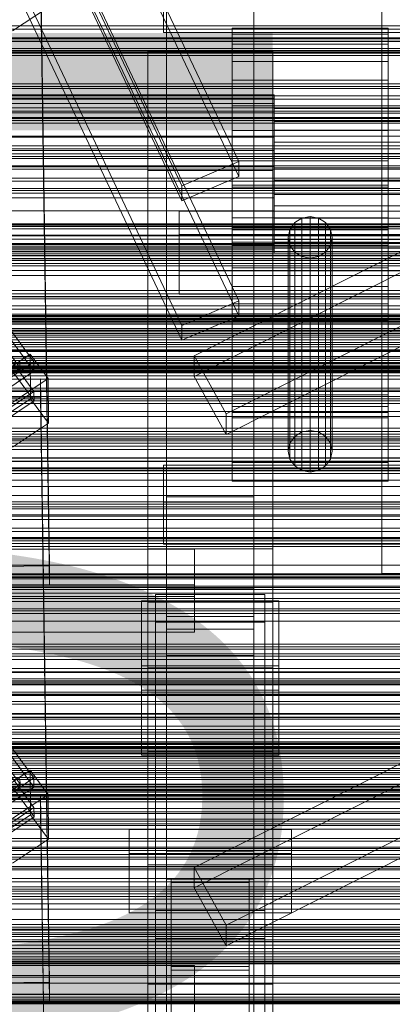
# Model space of a CAD drawing. Header units: millimetres. Extents: x -2233 to 61924, y -68080 to 6847.
# Tile 319 of 656: x 369 to 488, y -33016 to -32701. Entities that reach past the tile are written whole.
import ezdxf

# ---------------------------------------------------------------- set-up
doc = ezdxf.new("R2010")
doc.units = ezdxf.units.MM
for name, color, linetype, lineweight in [('COTAS_P', 1, 'Continuous', 0), ('frontal_C02', 7, 'Continuous', 0), ('frontal_C03', 7, 'Continuous', 0), ('frontal_C03-dry', 7, 'Continuous', 0), ('frontal_secador', 7, 'Continuous', 0), ('frontal_tolva', 7, 'Continuous', 0)]:
    doc.layers.add(name, color=color, linetype=linetype, lineweight=lineweight)
doc.dimstyles.new('R19_100', dxfattribs={"dimtxt": 250, "dimasz": 150, "dimexe": 150, "dimexo": 80, "dimgap": 100, "dimtad": 1, "dimtih": 1, "dimtoh": 1, "dimdsep": 46, "dimcen": 0.09, "dimadec": 0, "dimazin": 0, "dimtfac": 1, "dimtdec": 4, "dimtofl": 0, "dimtmove": 0, "dimatfit": 3, "dimfxl": 1, "dimtolj": 1, "dimtzin": 0, "dimarcsym": 0})

# ---------------------------------------------------------------- blocks, each defined once
blk = doc.blocks.new('DIM_R28_53')
at = {"layer": 'COTAS_P'}
for p, q in [((-150, -32300), (550, -32300)), ((550, -32300), (505, -32450)), ((550, -34900), (550, -32300)), ((550, -32300), (595, -32450)), ((550, -34900), (505, -34750)), ((550, -34900), (595, -34750)), ((-150, -34900), (550, -34900))]:
    blk.add_line(p, q, dxfattribs=at)
blk.add_text('2600 P', height=250, rotation=90, dxfattribs=at).set_placement((450, -33600))

msp = doc.modelspace()

# ---------------------------------------------------------------- linework, layer by layer
at = {"layer": 'frontal_C02'}
for p, q in [((299.114, -32450.056), (439.114, -32745.966)), ((439.114, -32750.735), (299.114, -32454.825)), ((420.886, -32753.824), (280.886, -32457.913)), ((420.886, -32758.593), (280.886, -32462.682)), ((299.114, -32494.763), (439.114, -32790.674)), ((439.114, -32795.443), (299.114, -32499.532)), ((420.886, -32798.531), (280.886, -32502.621)), ((420.886, -32803.3), (280.886, -32507.39)), ((485, -32868.46), (485, -32641.941)), ((485, -32651.486), (485, -32878.005)), ((375.644, -32682.219), (378.512, -32875.624)), ((416, -32895.944), (416, -32681.17)), ((424.864, -32808.325), (674.864, -32682.325)), ((444, -32681.17), (444, -32895.944)), ((378.512, -32881.585), (375.644, -32688.18)), ((416, -32689.516), (416, -32904.29)), ((674.864, -32688.882), (424.864, -32814.883)), ((444, -32904.29), (444, -32689.516)), ((415, -32691.304), (415, -32704.668)), ((415, -32692.746), (415, -32704.668)), ((366.675, -32704.126), (378.143, -32696.457)), ((435.136, -32826.896), (685.136, -32700.895)), ((437, -32708.371), (437, -32703.19)), ((437, -32703.19), (437, -32705.136)), ((487, -32703.19), (437, -32703.19)), ((487, -32705.136), (487, -32703.19)), ((487, -32703.19), (487, -32708.371)), ((415, -32704.668), (760, -32704.668)), ((437, -32705.136), (437, -32713.912)), ((487, -32705.136), (437, -32705.136)), ((487, -32713.912), (487, -32705.136)), ((435.136, -32833.453), (685.136, -32707.452)), ((437, -32719.889), (437, -32708.371)), ((487, -32708.371), (437, -32708.371)), ((487, -32708.371), (487, -32719.889)), ((450, -32710.669), (410, -32710.669)), ((410, -32710.669), (410, -32748.851)), ((410, -32870.127), (410, -32710.669)), ((450, -32748.851), (450, -32710.669)), ((450, -32710.669), (450, -32870.127)), ((437, -32713.912), (437, -32728.182)), ((487, -32713.912), (437, -32713.912)), ((487, -32728.182), (487, -32713.912)), ((437, -32735.992), (437, -32719.889)), ((487, -32719.889), (437, -32719.889)), ((487, -32719.889), (487, -32735.992)), ((450.5, -32724.603), (342.5, -32724.603)), ((450.5, -32725.659), (450.5, -32724.603)), ((450.5, -32724.603), (450.5, -32727.414)), ((450.5, -32725.659), (342.5, -32725.659)), ((450.5, -32727.414), (342.5, -32727.414)), ((437, -32728.182), (437, -32745.773)), ((487, -32728.182), (437, -32728.182)), ((450.5, -32730.42), (450.5, -32725.659)), ((450.5, -32727.414), (450.5, -32733.663)), ((450.5, -32730.514), (450.5, -32728.089)), ((450.5, -32728.089), (450.5, -32729)), ((550.5, -32728.089), (450.5, -32728.089)), ((487, -32745.773), (487, -32728.182)), ((450.5, -32730.42), (342.5, -32730.42)), ((450.5, -32729), (450.5, -32733.108)), ((550.5, -32729), (450.5, -32729)), ((450.5, -32738.163), (450.5, -32730.42)), ((450.5, -32735.906), (450.5, -32730.514)), ((550.5, -32730.514), (450.5, -32730.514)), ((450.5, -32733.663), (342.5, -32733.663)), ((450.5, -32733.108), (450.5, -32739.787)), ((550.5, -32733.108), (450.5, -32733.108)), ((450.5, -32733.663), (450.5, -32742.4)), ((437, -32754.227), (437, -32735.992)), ((437, -32735.992), (487, -32735.992)), ((450.5, -32743.443), (450.5, -32735.906)), ((550.5, -32735.906), (450.5, -32735.906)), ((487, -32735.992), (487, -32754.227)), ((450.5, -32738.163), (342.5, -32738.163)), ((450.5, -32747.707), (450.5, -32738.163)), ((450.5, -32739.787), (450.5, -32748.022)), ((550.5, -32739.787), (450.5, -32739.787)), ((342.5, -32742.4), (450.5, -32742.4)), ((450.5, -32742.4), (450.5, -32752.293)), ((450.5, -32751.978), (450.5, -32743.443)), ((450.5, -32743.443), (550.5, -32743.443)), ((439.114, -32745.966), (420.886, -32753.824)), ((437, -32745.773), (437, -32764.008)), ((487, -32745.773), (437, -32745.773)), ((439.114, -32750.735), (439.114, -32745.966)), ((487, -32764.008), (487, -32745.773)), ((450.5, -32747.707), (342.5, -32747.707)), ((410, -32748.851), (450, -32748.851)), ((410, -32908.309), (410, -32748.851)), ((450, -32908.309), (450, -32748.851)), ((450.5, -32757.6), (450.5, -32747.707)), ((450.5, -32748.022), (450.5, -32756.557)), ((550.5, -32748.022), (450.5, -32748.022)), ((450.5, -32752.293), (342.5, -32752.293)), ((420.886, -32758.593), (439.114, -32750.735)), ((437, -32828.117), (437, -32753.604)), ((437, -32753.604), (487, -32753.604)), ((437, -32767.922), (437, -32753.604)), ((450.5, -32760.213), (450.5, -32751.978)), ((550.5, -32751.978), (450.5, -32751.978)), ((450.5, -32752.293), (450.5, -32761.837)), ((487, -32753.604), (487, -32828.117)), ((487, -32753.604), (487, -32767.922)), ((420.886, -32753.824), (420.886, -32758.593)), ((437, -32771.818), (437, -32754.227)), ((487, -32754.227), (437, -32754.227)), ((450.5, -32756.557), (450.5, -32764.094)), ((550.5, -32756.557), (450.5, -32756.557)), ((487, -32754.227), (487, -32771.818)), ((450.5, -32757.6), (342.5, -32757.6)), ((450.5, -32766.337), (450.5, -32757.6)), ((450.5, -32761.837), (342.5, -32761.837)), ((420, -32769.393), (420, -32761.942)), ((420, -32761.942), (823, -32761.942)), ((420, -32781.033), (420, -32761.942)), ((450.5, -32766.892), (450.5, -32760.213)), ((550.5, -32760.213), (450.5, -32760.213)), ((450.5, -32761.837), (450.5, -32769.58)), ((450.5, -32766.337), (342.5, -32766.337)), ((437, -32764.008), (437, -32780.111)), ((487, -32764.008), (437, -32764.008)), ((450.5, -32764.094), (450.5, -32769.486)), ((550.5, -32764.094), (450.5, -32764.094)), ((450.5, -32772.586), (450.5, -32766.337)), ((457.05, -32765.574), (455.533, -32767.742)), ((459.321, -32764.126), (457.05, -32765.574)), ((457.05, -32834.126), (457.05, -32765.574)), ((462, -32763.617), (459.321, -32764.126)), ((459.321, -32832.678), (459.321, -32764.126)), ((464.679, -32764.126), (462, -32763.617)), ((462, -32832.169), (462, -32763.617)), ((466.95, -32765.574), (464.679, -32764.126)), ((464.679, -32832.678), (464.679, -32764.126)), ((468.467, -32767.742), (466.95, -32765.574)), ((466.95, -32834.126), (466.95, -32765.574)), ((487, -32780.111), (487, -32764.008)), ((823, -32769.393), (420, -32769.393)), ((420, -32769.393), (420, -32788.484)), ((437, -32820.734), (437, -32767.085)), ((437, -32767.085), (487, -32767.085)), ((437, -32772.812), (437, -32767.085)), ((487, -32767.922), (437, -32767.922)), ((437, -32767.922), (437, -32842.435)), ((450.5, -32771), (450.5, -32766.892)), ((550.5, -32766.892), (450.5, -32766.892)), ((450.5, -32769.486), (450.5, -32771.911)), ((550.5, -32769.486), (450.5, -32769.486)), ((455.533, -32767.742), (455, -32770.299)), ((455.533, -32836.294), (455.533, -32767.742)), ((469, -32770.299), (468.467, -32767.742)), ((468.467, -32836.294), (468.467, -32767.742)), ((487, -32767.085), (487, -32820.734)), ((487, -32767.085), (487, -32772.812)), ((487, -32842.435), (487, -32767.922)), ((450.5, -32769.58), (342.5, -32769.58)), ((450.5, -32772.586), (342.5, -32772.586)), ((437, -32824.552), (437, -32770.903)), ((437, -32770.903), (487, -32770.903)), ((437, -32794.767), (437, -32770.903)), ((437, -32786.088), (437, -32771.818)), ((487, -32771.818), (437, -32771.818)), ((450.5, -32769.58), (450.5, -32774.341)), ((450.5, -32771.911), (450.5, -32771)), ((550.5, -32771), (450.5, -32771)), ((550.5, -32771.911), (450.5, -32771.911)), ((450.5, -32775.397), (450.5, -32772.586)), ((455, -32770.299), (455.533, -32772.856)), ((455, -32838.851), (455, -32770.299)), ((468.467, -32772.856), (469, -32770.299)), ((469, -32770.299), (469, -32838.851)), ((487, -32770.903), (487, -32824.552)), ((487, -32770.903), (487, -32794.767)), ((487, -32771.818), (487, -32786.088)), ((450.5, -32774.341), (342.5, -32774.341)), ((450.5, -32775.397), (342.5, -32775.397)), ((345.969, -32772.659), (373.501, -32810.181)), ((373.513, -32813.162), (345.981, -32775.64)), ((487, -32772.812), (437, -32772.812)), ((437, -32772.812), (437, -32826.461)), ((450.5, -32774.341), (450.5, -32775.397)), ((455.533, -32772.856), (457.05, -32775.024)), ((455.533, -32841.408), (455.533, -32772.856)), ((457.05, -32775.024), (459.321, -32776.472)), ((457.05, -32843.576), (457.05, -32775.024)), ((464.679, -32776.472), (466.95, -32775.024)), ((466.95, -32775.024), (468.467, -32772.856)), ((466.95, -32843.576), (466.95, -32775.024)), ((468.467, -32841.408), (468.467, -32772.856)), ((487, -32826.461), (487, -32772.812)), ((459.321, -32776.472), (462, -32776.981)), ((459.321, -32845.024), (459.321, -32776.472)), ((462, -32776.981), (464.679, -32776.472)), ((462, -32845.533), (462, -32776.981)), ((464.679, -32845.024), (464.679, -32776.472)), ((823, -32781.033), (420, -32781.033)), ((420, -32781.033), (420, -32788.484)), ((437, -32780.111), (437, -32791.629)), ((487, -32780.111), (437, -32780.111)), ((487, -32791.629), (487, -32780.111)), ((346.008, -32782.197), (373.539, -32819.719)), ((373.551, -32822.7), (346.02, -32785.177)), ((437, -32794.864), (437, -32786.088)), ((487, -32786.088), (437, -32786.088)), ((487, -32786.088), (487, -32794.864)), ((420, -32788.484), (823, -32788.484)), ((439.114, -32790.674), (420.886, -32798.531)), ((439.114, -32795.443), (439.114, -32790.674)), ((437, -32791.629), (437, -32796.81)), ((487, -32791.629), (437, -32791.629)), ((487, -32796.81), (487, -32791.629)), ((420.886, -32803.3), (439.114, -32795.443)), ((487, -32794.767), (437, -32794.767)), ((437, -32794.767), (437, -32848.416)), ((437, -32796.81), (437, -32794.864)), ((487, -32794.864), (437, -32794.864)), ((487, -32796.81), (437, -32796.81)), ((487, -32848.416), (487, -32794.767)), ((487, -32794.864), (487, -32796.81)), ((420.886, -32798.531), (420.886, -32803.3)), ((369.265, -32812.298), (363.53, -32804.481)), ((360.882, -32815.393), (372.35, -32807.724)), ((373.501, -32810.181), (362.033, -32817.851)), ((369.265, -32812.298), (368.888, -32810.326)), ((372.35, -32807.724), (372.408, -32822.03)), ((372.35, -32807.724), (378.086, -32815.541)), ((373.513, -32813.162), (373.501, -32810.181)), ((435.136, -32826.896), (424.864, -32808.325)), ((424.864, -32808.325), (424.864, -32814.883)), ((359.436, -32818.872), (369.265, -32812.298)), ((362.045, -32820.831), (373.513, -32813.162)), ((368.9, -32813.258), (369.265, -32812.298)), ((357.646, -32815.853), (375.644, -32815.609)), ((378.086, -32815.541), (366.618, -32823.21)), ((375.644, -32815.609), (375.644, -32821.571)), ((375.644, -32815.609), (378.512, -33009.014)), ((378.143, -32829.848), (378.086, -32815.541)), ((424.864, -32814.883), (435.136, -32833.453)), ((373.539, -32819.719), (362.071, -32827.388)), ((373.551, -32822.7), (373.539, -32819.719)), ((375.644, -32821.571), (357.646, -32821.814)), ((372.408, -32822.03), (360.939, -32829.7)), ((362.083, -32830.369), (373.551, -32822.7)), ((378.143, -32829.848), (372.408, -32822.03)), ((378.512, -33014.976), (375.644, -32821.571)), ((487, -32820.734), (437, -32820.734)), ((437, -32820.734), (437, -32826.461)), ((487, -32826.461), (487, -32820.734)), ((487, -32824.552), (437, -32824.552)), ((437, -32824.552), (437, -32848.416)), ((487, -32848.416), (487, -32824.552)), ((435.136, -32833.453), (435.136, -32826.896)), ((437, -32826.461), (487, -32826.461)), ((487, -32828.117), (437, -32828.117)), ((437, -32828.117), (437, -32842.435)), ((487, -32842.435), (487, -32828.117)), ((366.675, -32837.517), (378.143, -32829.848)), ((459.321, -32832.678), (462, -32832.169)), ((462, -32832.169), (464.679, -32832.678)), ((455.533, -32836.294), (457.05, -32834.126)), ((457.05, -32834.126), (459.321, -32832.678)), ((464.679, -32832.678), (466.95, -32834.126)), ((466.95, -32834.126), (468.467, -32836.294)), ((455, -32838.851), (455.533, -32836.294)), ((455.533, -32841.408), (455, -32838.851)), ((468.467, -32836.294), (469, -32838.851)), ((469, -32838.851), (468.467, -32841.408)), ((457.05, -32843.576), (455.533, -32841.408)), ((468.467, -32841.408), (466.95, -32843.576)), ((415, -32855.233), (415, -32843.31)), ((415, -32843.31), (760, -32843.31)), ((415, -32856.674), (415, -32843.31)), ((416, -32853.444), (416, -32845.099)), ((416, -32845.099), (444, -32845.099)), ((416, -33059.872), (416, -32845.099)), ((437, -32842.435), (487, -32842.435)), ((444, -32845.099), (444, -32853.444)), ((444, -32845.099), (444, -33059.872)), ((459.321, -32845.024), (457.05, -32843.576)), ((462, -32845.533), (459.321, -32845.024)), ((464.679, -32845.024), (462, -32845.533)), ((466.95, -32843.576), (464.679, -32845.024)), ((424.864, -32972.254), (674.864, -32846.253)), ((437, -32848.416), (487, -32848.416)), ((444, -32853.444), (416, -32853.444)), ((416, -32853.444), (416, -33068.218)), ((674.864, -32852.81), (424.864, -32978.811)), ((444, -33068.218), (444, -32853.444)), ((760, -32855.233), (415, -32855.233)), ((415, -32855.233), (415, -32868.596)), ((760, -32856.674), (415, -32856.674)), ((415, -32856.674), (415, -32868.596)), ((435.136, -32990.824), (685.136, -32864.824)), ((-425, -32870.271), (425, -32870.271)), ((450, -32870.127), (410, -32870.127)), ((410, -32870.127), (410, -32908.309)), ((410, -32971.464), (410, -32870.127)), ((415, -32868.596), (760, -32868.596)), ((425, -32870.271), (425, -32885.412)), ((425, -32870.271), (425, -32881.725)), ((450, -32908.309), (450, -32870.127)), ((450, -32870.127), (450, -32971.464)), ((775, -32868.46), (485, -32868.46)), ((485, -32868.46), (485, -32878.005)), ((435.136, -32997.381), (685.136, -32871.381)), ((378.512, -32875.624), (360.514, -32875.867)), ((378.512, -32881.585), (378.512, -32875.624)), ((485, -32878.005), (775, -32878.005)), ((425, -32881.725), (-425, -32881.725)), ((360.514, -32881.829), (378.512, -32881.585)), ((416, -32891.857), (416, -32882.916)), ((416, -32882.916), (444, -32882.916)), ((416, -32967.11), (416, -32882.916)), ((425, -32896.866), (425, -32881.725)), ((444, -32882.916), (444, -32891.857)), ((444, -32882.916), (444, -32967.11)), ((425, -32885.412), (-425, -32885.412)), ((412.5, -32893.688), (412.5, -32884.747)), ((412.5, -32884.747), (447.5, -32884.747)), ((412.5, -33066.111), (412.5, -32884.747)), ((425, -32896.866), (425, -32885.412)), ((447.5, -32884.747), (447.5, -32893.688)), ((447.5, -32884.747), (447.5, -33066.111)), ((408, -32907.685), (408, -32886.821)), ((408, -32886.821), (452, -32886.821)), ((408, -32915.458), (408, -32886.821)), ((450, -32887.261), (410, -32887.261)), ((410, -32887.261), (410, -32934.988)), ((410, -33046.718), (410, -32887.261)), ((450, -32934.988), (450, -32887.261)), ((450, -32887.261), (450, -33046.718)), ((452, -32886.821), (452, -32907.685)), ((452, -32886.821), (452, -32915.458)), ((444, -32891.857), (416, -32891.857)), ((416, -32891.857), (416, -32976.052)), ((444, -32976.052), (444, -32891.857)), ((447.5, -32893.688), (412.5, -32893.688)), ((412.5, -33075.053), (412.5, -32893.688)), ((447.5, -33075.053), (447.5, -32893.688)), ((-425, -32896.866), (425, -32896.866)), ((444, -32895.944), (416, -32895.944)), ((416, -32895.944), (416, -32904.29)), ((444, -32904.29), (444, -32895.944)), ((416, -32904.29), (444, -32904.29)), ((345.969, -32906.049), (373.501, -32943.572)), ((452, -32907.685), (408, -32907.685)), ((408, -32907.685), (408, -32936.321)), ((410, -32908.309), (450, -32908.309)), ((410, -33009.646), (410, -32908.309)), ((450, -33009.646), (450, -32908.309)), ((452, -32936.321), (452, -32907.685)), ((373.513, -32946.552), (345.981, -32909.03)), ((346.008, -32915.587), (373.539, -32953.109)), ((452, -32915.458), (408, -32915.458)), ((408, -32915.458), (408, -32936.321)), ((452, -32936.321), (452, -32915.458)), ((373.551, -32956.09), (346.02, -32918.568)), ((408, -32936.321), (452, -32936.321)), ((410, -32934.988), (450, -32934.988)), ((410, -33094.446), (410, -32934.988)), ((450, -33094.446), (450, -32934.988)), ((369.265, -32945.688), (363.53, -32937.871)), ((360.882, -32948.783), (372.35, -32941.114)), ((372.35, -32941.114), (372.408, -32955.421)), ((372.35, -32941.114), (378.086, -32948.931)), ((359.436, -32952.262), (369.265, -32945.688)), ((373.501, -32943.572), (362.033, -32951.241)), ((369.265, -32945.688), (368.888, -32943.717)), ((368.9, -32946.648), (369.265, -32945.688)), ((373.513, -32946.552), (373.501, -32943.572)), ((357.646, -32949.243), (375.644, -32949)), ((362.045, -32954.221), (373.513, -32946.552)), ((378.086, -32948.931), (366.618, -32956.601)), ((375.644, -32949), (375.644, -32954.961)), ((375.644, -32949), (378.512, -33142.405)), ((378.143, -32963.238), (378.086, -32948.931)), ((375.644, -32954.961), (357.646, -32955.204)), ((372.408, -32955.421), (360.939, -32963.09)), ((373.539, -32953.109), (362.071, -32960.779)), ((378.143, -32963.238), (372.408, -32955.421)), ((373.551, -32956.09), (373.539, -32953.109)), ((378.512, -33148.366), (375.644, -32954.961)), ((362.083, -32963.759), (373.551, -32956.09)), ((404, -32979.21), (404, -32960.134)), ((404, -32960.134), (456, -32960.134)), ((404, -32967.771), (404, -32960.134)), ((456, -32960.134), (456, -32979.21)), ((456, -32960.134), (456, -32967.771)), ((366.675, -32970.907), (378.143, -32963.238)), ((456, -32967.771), (404, -32967.771)), ((404, -32967.771), (404, -32986.846)), ((444, -32967.11), (416, -32967.11)), ((416, -32967.11), (416, -32976.052)), ((444, -32976.052), (444, -32967.11)), ((456, -32986.846), (456, -32967.771)), ((450, -32971.464), (410, -32971.464)), ((410, -32971.464), (410, -33009.646)), ((410, -33329.126), (410, -32971.464)), ((450, -33009.646), (450, -32971.464)), ((450, -32971.464), (450, -33329.126)), ((435.136, -32990.824), (424.864, -32972.254)), ((424.864, -32972.254), (424.864, -32978.811)), ((416, -32976.052), (444, -32976.052)), ((417.5, -33005.235), (417.5, -32975.875)), ((417.5, -32975.875), (442.5, -32975.875)), ((417.5, -32975.875), (417.5, -33055.902)), ((442.5, -32977.112), (417.5, -32977.112)), ((417.5, -32977.112), (417.5, -33003.998)), ((417.5, -33516.139), (417.5, -32977.112)), ((442.5, -32975.875), (442.5, -33005.235)), ((442.5, -33055.902), (442.5, -32975.875)), ((442.5, -33003.998), (442.5, -32977.112)), ((442.5, -32977.112), (442.5, -33516.139)), ((456, -32979.21), (404, -32979.21)), ((404, -32979.21), (404, -32986.846)), ((424.864, -32978.811), (435.136, -32997.381)), ((456, -32986.846), (456, -32979.21)), ((404, -32986.846), (456, -32986.846)), ((412.5, -32995.026), (412.5, -32986.084)), ((412.5, -32986.084), (447.5, -32986.084)), ((412.5, -33167.449), (412.5, -32986.084)), ((447.5, -32986.084), (447.5, -32995.026)), ((447.5, -32986.084), (447.5, -33167.449)), ((435.136, -32997.381), (435.136, -32990.824)), ((447.5, -32995.026), (412.5, -32995.026)), ((412.5, -33176.39), (412.5, -32995.026)), ((447.5, -33176.39), (447.5, -32995.026)), ((-425, -33003.661), (425, -33003.661)), ((417.5, -33003.998), (442.5, -33003.998)), ((417.5, -33543.024), (417.5, -33003.998)), ((442.5, -33005.235), (417.5, -33005.235)), ((417.5, -33005.235), (417.5, -33085.262)), ((425, -33003.661), (425, -33018.802)), ((425, -33003.661), (425, -33015.116)), ((442.5, -33543.024), (442.5, -33003.998)), ((442.5, -33005.235), (442.5, -33085.262)), ((378.512, -33009.014), (360.514, -33009.258)), ((378.512, -33014.976), (378.512, -33009.014)), ((410, -33009.646), (450, -33009.646)), ((410, -33367.308), (410, -33009.646)), ((450, -33367.308), (450, -33009.646)), ((425, -33015.116), (-425, -33015.116)), ((360.514, -33015.219), (378.512, -33014.976)), ((425, -33030.257), (425, -33015.116))]:
    msp.add_line(p, q, dxfattribs=at)
at = {"layer": 'frontal_C03'}
for p, q in [((1250, -32702.443), (-1250, -32702.443)), ((-1250, -32703.501), (1250, -32703.501)), ((1250, -32706.353), (-1250, -32706.353)), ((1250, -32707.41), (-1250, -32707.41)), ((1250, -32709.717), (-1250, -32709.717)), ((1250, -32710.371), (-1250, -32710.371)), ((1250, -32711.252), (-1250, -32711.252)), ((1250, -32721.059), (-1250, -32721.059)), ((1250, -32721.94), (-1250, -32721.94)), ((1250, -32722.593), (-1250, -32722.593)), ((1250, -32724.901), (-1250, -32724.901)), ((-1250, -32725.958), (1250, -32725.958)), ((1250, -32728.81), (-1250, -32728.81)), ((1250, -32729.868), (-1250, -32729.868)), ((1250, -32732.175), (-1250, -32732.175)), ((1250, -32732.828), (-1250, -32732.828)), ((1250, -32733.71), (-1250, -32733.71)), ((1250, -32743.516), (-1250, -32743.516)), ((1250, -32744.398), (-1250, -32744.398)), ((1250, -32745.051), (-1250, -32745.051)), ((1250, -32747.358), (-1250, -32747.358)), ((-1250, -32748.416), (1250, -32748.416)), ((1250, -32751.268), (-1250, -32751.268)), ((1250, -32752.325), (-1250, -32752.325)), ((1250, -32754.633), (-1250, -32754.633)), ((1250, -32755.286), (-1250, -32755.286)), ((1250, -32756.167), (-1250, -32756.167)), ((1250, -32765.974), (-1250, -32765.974)), ((1250, -32766.855), (-1250, -32766.855)), ((1250, -32767.509), (-1250, -32767.509)), ((1250, -32769.816), (-1250, -32769.816)), ((-1250, -32770.873), (1250, -32770.873)), ((-1250, -32772.308), (1250, -32772.308)), ((-1250, -32773.105), (1250, -32773.105)), ((-1250, -32773.69), (1250, -32773.69)), ((1250, -32773.726), (-1250, -32773.726)), ((1250, -32774.783), (-1250, -32774.783)), ((-1250, -32776.028), (1250, -32776.028)), ((1250, -32777.09), (-1250, -32777.09)), ((-1250, -32777.157), (1250, -32777.157)), ((1250, -32777.744), (-1250, -32777.744)), ((1250, -32778.625), (-1250, -32778.625)), ((-1250, -32780.876), (1250, -32780.876)), ((-1250, -32782.473), (1250, -32782.473)), ((-1250, -32787.32), (1250, -32787.32)), ((1250, -32788.431), (-1250, -32788.431)), ((-1250, -32789.276), (1250, -32789.276)), ((1250, -32789.313), (-1250, -32789.313)), ((1250, -32789.966), (-1250, -32789.966)), ((1250, -32792.274), (-1250, -32792.274)), ((-1250, -32793.331), (1250, -32793.331)), ((-1268, -32795.293), (1268, -32795.293)), ((-1268, -32795.518), (1268, -32795.518)), ((-1268, -32795.682), (1268, -32795.682)), ((-1268, -32796.34), (1268, -32796.34)), ((-1268, -32796.657), (1268, -32796.657)), ((-1268, -32797.703), (1268, -32797.703)), ((-1250, -32794.92), (1250, -32794.92)), ((1250, -32796.183), (-1250, -32796.183)), ((1250, -32797.101), (-1250, -32797.101)), ((1250, -32797.24), (-1250, -32797.24)), ((-1268, -32798.152), (1268, -32798.152)), ((-1268, -32799.516), (1268, -32799.516)), ((-1268, -32800.066), (1268, -32800.066)), ((1250, -32799.548), (-1250, -32799.548)), ((1250, -32800.201), (-1250, -32800.201)), ((-1268, -32801.653), (1268, -32801.653)), ((1268, -32802.267), (-1268, -32802.267)), ((-1268, -32803.97), (1268, -32803.97)), ((1250, -32801.083), (-1250, -32801.083)), ((-1250, -32803.159), (1250, -32803.159)), ((-1268, -32804.605), (1268, -32804.605)), ((-1268, -32806.309), (1268, -32806.309)), ((-1268, -32806.922), (1268, -32806.922)), ((-1250, -32805.417), (1250, -32805.417)), ((-1268, -32808.51), (1268, -32808.51)), ((-1268, -32809.06), (1268, -32809.06)), ((-1268, -32810.423), (1268, -32810.423)), ((-1268, -32810.872), (1268, -32810.872)), ((-1268, -32811.918), (1268, -32811.918)), ((-1268, -32812.236), (1268, -32812.236)), ((-1268, -32812.894), (1268, -32812.894)), ((-1268, -32813.058), (1268, -32813.058)), ((-1268, -32813.282), (1268, -32813.282)), ((1250, -32810.889), (-1250, -32810.889)), ((-1250, -32811.474), (1250, -32811.474)), ((1250, -32811.77), (-1250, -32811.77)), ((1250, -32812.424), (-1250, -32812.424)), ((-1250, -32813.655), (1250, -32813.655)), ((1250, -32814.731), (-1250, -32814.731)), ((-1250, -32815.789), (1250, -32815.789)), ((1250, -32818.641), (-1250, -32818.641)), ((-1250, -32819.3), (1250, -32819.3)), ((1250, -32819.698), (-1250, -32819.698)), ((-1250, -32821.256), (1250, -32821.256)), ((1250, -32822.006), (-1250, -32822.006)), ((1250, -32822.659), (-1250, -32822.659)), ((1250, -32823.54), (-1250, -32823.54)), ((-1250, -32826.103), (1250, -32826.103)), ((-1250, -32827.7), (1250, -32827.7)), ((-1250, -32831.419), (1250, -32831.419)), ((-1250, -32832.548), (1250, -32832.548)), ((1250, -32833.347), (-1250, -32833.347)), ((1250, -32834.228), (-1250, -32834.228)), ((1250, -32834.882), (-1250, -32834.882)), ((-1250, -32834.886), (1250, -32834.886)), ((-1250, -32835.47), (1250, -32835.47)), ((-1250, -32836.268), (1250, -32836.268)), ((1250, -32837.189), (-1250, -32837.189)), ((-1250, -32838.246), (1250, -32838.246)), ((1250, -32841.098), (-1250, -32841.098)), ((1250, -32842.156), (-1250, -32842.156)), ((1250, -32844.463), (-1250, -32844.463)), ((1250, -32845.117), (-1250, -32845.117)), ((1250, -32845.998), (-1250, -32845.998)), ((-1500, -32850.211), (1500, -32850.211)), ((-1500, -32855.102), (1500, -32855.102)), ((1250, -32855.804), (-1250, -32855.804)), ((1250, -32856.686), (-1250, -32856.686)), ((1250, -32857.339), (-1250, -32857.339)), ((1500, -32859.194), (-1500, -32859.194)), ((1250, -32859.647), (-1250, -32859.647)), ((-1250, -32860.704), (1250, -32860.704)), ((1250, -32863.556), (-1250, -32863.556)), ((1500, -32866.511), (-1500, -32866.511)), ((1500, -32866.796), (-1500, -32866.796)), ((1250, -32864.613), (-1250, -32864.613)), ((1250, -32866.921), (-1250, -32866.921)), ((1250, -32867.574), (-1250, -32867.574)), ((1250, -32868.456), (-1250, -32868.456)), ((-1500, -32878.204), (1500, -32878.204)), ((1250, -32878.262), (-1250, -32878.262)), ((1250, -32879.143), (-1250, -32879.143)), ((1250, -32879.797), (-1250, -32879.797)), ((1250, -32882.104), (-1250, -32882.104)), ((1500, -32884.317), (-1500, -32884.317)), ((-1250, -32883.162), (1250, -32883.162)), ((1250, -32886.014), (-1250, -32886.014)), ((1250, -32887.071), (-1250, -32887.071)), ((1250, -32889.378), (-1250, -32889.378)), ((1250, -32890.032), (-1250, -32890.032)), ((1250, -32890.913), (-1250, -32890.913)), ((-1500, -32893.3), (1500, -32893.3)), ((1250, -32900.72), (-1250, -32900.72)), ((1250, -32901.601), (-1250, -32901.601)), ((1250, -32902.254), (-1250, -32902.254)), ((1250, -32904.562), (-1250, -32904.562)), ((-1250, -32905.619), (1250, -32905.619)), ((1250, -32908.471), (-1250, -32908.471)), ((1250, -32909.529), (-1250, -32909.529)), ((1250, -32911.836), (-1250, -32911.836)), ((1250, -32912.49), (-1250, -32912.49)), ((1250, -32913.371), (-1250, -32913.371)), ((-1250, -32916.092), (1250, -32916.092)), ((-1250, -32916.725), (1250, -32916.725)), ((-1250, -32917.189), (1250, -32917.189)), ((-1250, -32919.044), (1250, -32919.044)), ((-1250, -32919.941), (1250, -32919.941)), ((-1250, -32922.893), (1250, -32922.893)), ((1250, -32923.177), (-1250, -32923.177)), ((1250, -32924.059), (-1250, -32924.059)), ((-1250, -32924.16), (1250, -32924.16)), ((1250, -32924.712), (-1250, -32924.712)), ((1250, -32927.019), (-1250, -32927.019)), ((1530, -32928.942), (-1530, -32928.942)), ((-1250, -32928.008), (1250, -32928.008)), ((-1250, -32928.077), (1250, -32928.077)), ((-1250, -32929.56), (1250, -32929.56)), ((-1500, -32932.482), (1500, -32932.482)), ((-1500, -32932.706), (1500, -32932.706)), ((-1500, -32932.87), (1500, -32932.87)), ((-1500, -32933.528), (1500, -32933.528)), ((1250, -32930.929), (-1250, -32930.929)), ((1250, -32931.986), (-1250, -32931.986)), ((1530, -32933.942), (-1530, -32933.942)), ((-1500, -32933.845), (1500, -32933.845)), ((-1500, -32934.891), (1500, -32934.891)), ((-1500, -32935.34), (1500, -32935.34)), ((-1500, -32936.704), (1500, -32936.704)), ((-1250, -32934.04), (1250, -32934.04)), ((1250, -32934.294), (-1250, -32934.294)), ((1250, -32934.947), (-1250, -32934.947)), ((1250, -32935.772), (-1250, -32935.772)), ((1250, -32935.828), (-1250, -32935.828)), ((-1500, -32937.254), (1500, -32937.254)), ((-1500, -32938.841), (1500, -32938.841)), ((1500, -32939.455), (-1500, -32939.455)), ((-1500, -32941.158), (1500, -32941.158)), ((-1500, -32941.793), (1500, -32941.793)), ((-1250, -32940.58), (1250, -32940.58)), ((-1250, -32942.372), (1250, -32942.372)), ((-1500, -32943.497), (1500, -32943.497)), ((-1500, -32944.111), (1500, -32944.111)), ((-1500, -32945.698), (1500, -32945.698)), ((-1500, -32946.248), (1500, -32946.248)), ((1250, -32945.635), (-1250, -32945.635)), ((-1500, -32947.611), (1500, -32947.611)), ((-1500, -32948.06), (1500, -32948.06)), ((-1500, -32949.107), (1500, -32949.107)), ((1250, -32946.516), (-1250, -32946.516)), ((1250, -32947.17), (-1250, -32947.17)), ((-1250, -32947.18), (1250, -32947.18)), ((-1250, -32948.911), (1250, -32948.911)), ((-1500, -32949.424), (1500, -32949.424)), ((-1500, -32950.082), (1500, -32950.082)), ((-1500, -32950.246), (1500, -32950.246)), ((-1500, -32950.47), (1500, -32950.47)), ((1250, -32949.477), (-1250, -32949.477)), ((-1250, -32950.534), (1250, -32950.534)), ((-1250, -32953.392), (1250, -32953.392)), ((1250, -32954.444), (-1250, -32954.444)), ((-1250, -32954.944), (1250, -32954.944)), ((1250, -32956.751), (-1250, -32956.751)), ((1250, -32957.405), (-1250, -32957.405)), ((1250, -32958.286), (-1250, -32958.286)), ((-1250, -32958.792), (1250, -32958.792)), ((-1250, -32960.059), (1250, -32960.059)), ((-1250, -32963.011), (1250, -32963.011)), ((-1250, -32963.907), (1250, -32963.907)), ((-1250, -32965.763), (1250, -32965.763)), ((-1250, -32966.227), (1250, -32966.227)), ((-1250, -32966.86), (1250, -32966.86)), ((1250, -32968.092), (-1250, -32968.092)), ((1250, -32968.974), (-1250, -32968.974)), ((1250, -32969.627), (-1250, -32969.627)), ((1250, -32971.935), (-1250, -32971.935)), ((-1250, -32972.992), (1250, -32972.992)), ((1250, -32975.844), (-1250, -32975.844)), ((1250, -32976.902), (-1250, -32976.902)), ((1250, -32979.209), (-1250, -32979.209)), ((1250, -32979.862), (-1250, -32979.862)), ((1250, -32980.744), (-1250, -32980.744)), ((1530, -32983.942), (-1530, -32983.942)), ((1530, -32988.942), (-1530, -32988.942)), ((1250, -32990.55), (-1250, -32990.55)), ((1250, -32991.431), (-1250, -32991.431)), ((1250, -32992.085), (-1250, -32992.085)), ((-1250, -32992.392), (1250, -32992.392)), ((-1250, -32993.19), (1250, -32993.19)), ((-1250, -32993.774), (1250, -32993.774)), ((1250, -32994.392), (-1250, -32994.392)), ((-1250, -32995.45), (1250, -32995.45)), ((-1250, -32996.112), (1250, -32996.112)), ((-1250, -32997.242), (1250, -32997.242)), ((1250, -32998.302), (-1250, -32998.302)), ((1250, -32999.359), (-1250, -32999.359)), ((-1250, -33000.961), (1250, -33000.961)), ((1250, -33001.667), (-1250, -33001.667)), ((1250, -33002.32), (-1250, -33002.32)), ((-1250, -33002.558), (1250, -33002.558)), ((1250, -33003.201), (-1250, -33003.201)), ((-1250, -33007.405), (1250, -33007.405)), ((-1250, -33009.36), (1250, -33009.36)), ((-1268, -33015.378), (1268, -33015.378)), ((-1268, -33015.602), (1268, -33015.602)), ((1250, -33013.008), (-1250, -33013.008)), ((1250, -33013.889), (-1250, -33013.889)), ((1250, -33014.543), (-1250, -33014.543)), ((-1250, -33015.005), (1250, -33015.005)), ((-1268, -33015.767), (1268, -33015.767))]:
    msp.add_line(p, q, dxfattribs=at)
at = {"layer": 'frontal_C03-dry'}
for p, q in [((1250, -32703.5), (-1250, -32703.5)), ((1290, -32706.625), (-1290, -32706.625)), ((1250, -32707.5), (-1250, -32707.5)), ((-1290, -32710.625), (1290, -32710.625)), ((-1250, -32731.875), (1250, -32731.875)), ((1250, -32737.875), (-1250, -32737.875)), ((1290, -32741), (-1290, -32741)), ((1250, -32741.875), (-1250, -32741.875)), ((-1290, -32745), (1290, -32745)), ((-1250, -32766.25), (1250, -32766.25)), ((1250, -32772.25), (-1250, -32772.25)), ((1290, -32775.375), (-1290, -32775.375)), ((1250, -32776.25), (-1250, -32776.25)), ((-1290, -32779.375), (1290, -32779.375)), ((-1250, -32800.625), (1250, -32800.625)), ((1250, -32806.625), (-1250, -32806.625)), ((1290, -32809.75), (-1290, -32809.75)), ((1250, -32810.625), (-1250, -32810.625)), ((-1290, -32813.75), (1290, -32813.75)), ((-1250, -32835), (1250, -32835)), ((1250, -32841), (-1250, -32841)), ((1290, -32844.125), (-1290, -32844.125)), ((1250, -32845), (-1250, -32845)), ((-1290, -32848.125), (1290, -32848.125)), ((-1250, -32869.375), (1250, -32869.375)), ((1250, -32875.375), (-1250, -32875.375)), ((1290, -32878.5), (-1290, -32878.5)), ((1250, -32879.375), (-1250, -32879.375)), ((-1290, -32882.5), (1290, -32882.5)), ((-1250, -32903.75), (1250, -32903.75)), ((1250, -32909.75), (-1250, -32909.75)), ((1290, -32912.875), (-1290, -32912.875)), ((1250, -32913.75), (-1250, -32913.75)), ((-1290, -32916.875), (1290, -32916.875)), ((-1250, -32938.125), (1250, -32938.125)), ((1250, -32944.125), (-1250, -32944.125)), ((1290, -32947.25), (-1290, -32947.25)), ((1250, -32948.125), (-1250, -32948.125)), ((-1290, -32951.25), (1290, -32951.25)), ((-1250, -32972.5), (1250, -32972.5)), ((1250, -32978.5), (-1250, -32978.5)), ((1290, -32981.625), (-1290, -32981.625)), ((1250, -32982.5), (-1250, -32982.5)), ((-1290, -32985.625), (1290, -32985.625)), ((-1250, -33006.875), (1250, -33006.875)), ((1250, -33012.875), (-1250, -33012.875)), ((1290, -33016), (-1290, -33016))]:
    msp.add_line(p, q, dxfattribs=at)
at = {"layer": 'frontal_secador'}
for p, q in [((1300, -32996), (-1300, -32996)), ((-1400, -33000), (1400, -33000)), ((-1380, -33000), (1380, -33000)), ((-1380, -33003), (1380, -33003)), ((-1300, -33000), (1300, -33000)), ((-1265, -33015), (1265, -33015)), ((-1300, -33016), (1300, -33016))]:
    msp.add_line(p, q, dxfattribs=at)
at = {"layer": 'frontal_tolva'}
for p, q in [((-1821.5, -32711), (1821.5, -32711)), ((-1725, -32712), (1725, -32712)), ((-1821.5, -32842), (1821.5, -32842)), ((-1821.5, -32853), (1821.5, -32853))]:
    msp.add_line(p, q, dxfattribs=at)

# ---------------------------------------------------------------- dimensions: what is measured, and where the dimension line sits
at = {"layer": 'COTAS_P'}
dim = msp.add_aligned_dim(p1=(-150, -34900), p2=(-150, -32300), distance=-700, text='<> P', dimstyle='R19_100', dxfattribs=at)
dim.commit()
dim.dimension.update_dxf_attribs({"geometry": 'DIM_R28_53', "text_midpoint": (550, -33600)})

doc.saveas('drawing.dxf')
